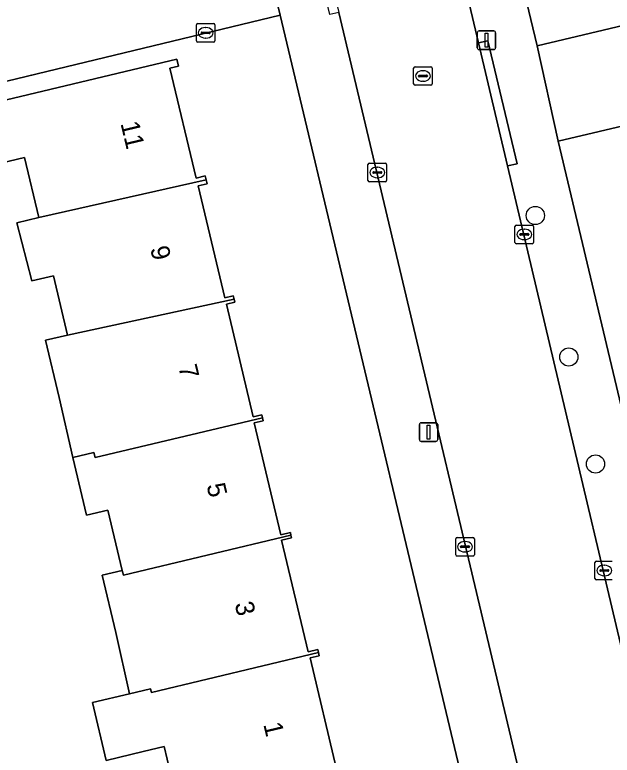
# Model space of a CAD drawing. Extents: x 162082 to 163401, y 388089 to 388636.
# Drawn here: x 163036.32 to 163068.46, y 388130.23 to 388170.02 of the extents above; entities that cross this region are included whole.
import ezdxf

# ---------------------------------------------------------------- set-up
doc = ezdxf.new("R2010")
doc.units = 0
for name, color, linetype in [('IMGEO_Boom', 7, 'Continuous'), ('IMGEO_Erf', 7, 'Continuous'), ('IMGEO_Groenvoorziening', 7, 'Continuous'), ('IMGEO_Kolk', 7, 'Continuous'), ('IMGEO_Lichtmast', 7, 'Continuous'), ('IMGEO_Pand', 7, 'Continuous'), ('IMGEO_Pand_nummerreeks', 7, 'Continuous'), ('IMGEO_Rijbaan_lokaal_open', 7, 'Continuous'), ('IMGEO_Rioolput', 7, 'Continuous'), ('IMGEO_Voetpad_open', 7, 'Continuous')]:
    doc.layers.add(name, color=color, linetype=linetype)

msp = doc.modelspace()

# ---------------------------------------------------------------- linework, layer by layer
at = {"layer": 'IMGEO_Boom'}
for centre in [(163064.323, 388159.235), (163066.121, 388151.629), (163067.559, 388145.881)]:
    msp.add_circle(centre, 0.489, dxfattribs=at)
at = {"layer": 'IMGEO_Erf'}
for points in [[(163049.169, 388231.768), (163064.423, 388168.356), (163113.277, 388179.967)], [(163062.369, 388120.565), (163050.593, 388170.008), (163032.757, 388165.711), (163030.045, 388165.058), (163026.912, 388164.303), (163027.064, 388163.356), (163027.856, 388160.006), (163028.648, 388156.656), (163029.44, 388153.306), (163030.232, 388149.955), (163031.024, 388146.605), (163031.816, 388143.255), (163032.608, 388139.905), (163026.744, 388138.518), (163026.79, 388138.328), (163027.287, 388136.232), (163025.118, 388135.719), (163025.843, 388132.657), (163021.75, 388131.689), (163021.147, 388134.239), (163015.911, 388133.001)], [(163032.632, 388164.686), (163045.036, 388167.631), (163045.123, 388167.265), (163044.668, 388167.157), (163046.071, 388161.245), (163046.564, 388161.362), (163046.614, 388161.152), (163046.663, 388160.944), (163046.184, 388160.83), (163047.614, 388154.807), (163048.076, 388154.916), (163048.116, 388154.748), (163048.156, 388154.578), (163047.71, 388154.473), (163049.149, 388148.413), (163049.615, 388148.524), (163049.652, 388148.368), (163049.69, 388148.209), (163049.199, 388148.092), (163050.627, 388142.077), (163051.143, 388142.2), (163051.177, 388142.055), (163051.211, 388141.911), (163050.67, 388141.782), (163052.093, 388135.787), (163052.616, 388135.911), (163052.656, 388135.742), (163052.696, 388135.576), (163052.211, 388135.461), (163053.63, 388129.485)], [(163045.171, 388127.291), (163044.362, 388130.701), (163043.23, 388130.432), (163041.241, 388129.94), (163040.507, 388133.065), (163042.493, 388133.537), (163041.755, 388136.817), (163041.023, 388139.904), (163042.1, 388140.16), (163041.33, 388143.403), (163040.176, 388143.129), (163039.442, 388146.222), (163038.702, 388149.449), (163037.971, 388152.531), (163039.151, 388152.811), (163038.396, 388155.994), (163037.235, 388155.718), (163036.432, 388158.846), (163037.614, 388159.12), (163036.847, 388162.348), (163033.382, 388161.526)]]:
    msp.add_lwpolyline(points, dxfattribs=at)
at = {"layer": 'IMGEO_Groenvoorziening'}
msp.add_lwpolyline([(163080.676, 388166.795), (163065.554, 388163.23), (163077.117, 388114.623), (163077.464, 388113.166)], dxfattribs=at)
at = {"layer": 'IMGEO_Kolk'}
for p, q in [((163046.087, 388168.628), (163046.087, 388169.48)), ((163046.162, 388169.554), (163047.014, 388169.554)), ((163047.088, 388169.48), (163047.088, 388168.628)), ((163046.389, 388169.097), (163046.787, 388169.097)), ((163046.575, 388169.334), (163046.6, 388169.334)), ((163046.346, 388169.048), (163046.346, 388169.06)), ((163046.784, 388169.011), (163046.386, 388169.011)), ((163046.598, 388168.774), (163046.573, 388168.774)), ((163046.83, 388169.06), (163046.83, 388169.048)), ((163047.014, 388168.554), (163046.162, 388168.554)), ((163055.319, 388161.121), (163055.319, 388161.973)), ((163055.394, 388162.047), (163056.246, 388162.047)), ((163056.32, 388161.973), (163056.32, 388161.121)), ((163055.578, 388161.541), (163055.578, 388161.553)), ((163056.016, 388161.504), (163055.618, 388161.504)), ((163055.621, 388161.59), (163056.019, 388161.59)), ((163055.807, 388161.827), (163055.832, 388161.827)), ((163056.062, 388161.553), (163056.062, 388161.541)), ((163055.83, 388161.267), (163055.805, 388161.267)), ((163056.246, 388161.047), (163055.394, 388161.047)), ((163063.301, 388158.719), (163064.153, 388158.719)), ((163063.226, 388157.793), (163063.226, 388158.645)), ((163063.714, 388158.499), (163063.739, 388158.499)), ((163064.227, 388158.645), (163064.227, 388157.793)), ((163063.485, 388158.213), (163063.485, 388158.225)), ((163063.923, 388158.176), (163063.525, 388158.176)), ((163063.528, 388158.262), (163063.926, 388158.262)), ((163063.737, 388157.939), (163063.712, 388157.939)), ((163063.969, 388158.225), (163063.969, 388158.213)), ((163064.153, 388157.719), (163063.301, 388157.719)), ((163060.04, 388141.007), (163060.04, 388141.859)), ((163060.115, 388141.933), (163060.967, 388141.933)), ((163060.528, 388141.713), (163060.553, 388141.713)), ((163061.041, 388141.859), (163061.041, 388141.007)), ((163060.299, 388141.427), (163060.299, 388141.439)), ((163060.737, 388141.39), (163060.339, 388141.39)), ((163060.342, 388141.476), (163060.74, 388141.476)), ((163060.783, 388141.439), (163060.783, 388141.427)), ((163060.967, 388140.933), (163060.115, 388140.933)), ((163060.551, 388141.153), (163060.526, 388141.153)), ((163067.529, 388139.732), (163067.529, 388140.584)), ((163067.604, 388140.658), (163068.456, 388140.658)), ((163068.017, 388140.438), (163068.042, 388140.438)), ((163067.788, 388140.152), (163067.788, 388140.164)), ((163068.226, 388140.115), (163067.828, 388140.115)), ((163067.831, 388140.201), (163068.229, 388140.201)), ((163068.272, 388140.164), (163068.272, 388140.152)), ((163068.456, 388139.658), (163067.604, 388139.658)), ((163068.04, 388139.878), (163068.015, 388139.878))]:
    msp.add_line(p, q, dxfattribs=at)
for points in [[(163046.087, 388168.628), (163046.087, 388169.48)], [(163046.162, 388169.554), (163047.014, 388169.554)], [(163047.088, 388169.48), (163047.088, 388168.628)], [(163047.014, 388168.554), (163046.162, 388168.554)], [(163055.319, 388161.121), (163055.319, 388161.973)], [(163055.394, 388162.047), (163056.246, 388162.047)], [(163056.32, 388161.973), (163056.32, 388161.121)], [(163056.246, 388161.047), (163055.394, 388161.047)], [(163063.301, 388158.719), (163064.153, 388158.719)], [(163063.226, 388157.793), (163063.226, 388158.645)], [(163064.227, 388158.645), (163064.227, 388157.793)], [(163064.153, 388157.719), (163063.301, 388157.719)], [(163060.04, 388141.007), (163060.04, 388141.859)], [(163060.115, 388141.933), (163060.967, 388141.933)], [(163061.041, 388141.859), (163061.041, 388141.007)], [(163060.967, 388140.933), (163060.115, 388140.933)], [(163067.529, 388139.732), (163067.529, 388140.584)], [(163067.604, 388140.658), (163068.456, 388140.658)], [(163068.456, 388139.658), (163067.604, 388139.658)]]:
    msp.add_lwpolyline(points, dxfattribs=at)
for centre, radius, start, end in [((163046.164, 388169.478), 0.0765, 91.552, 178.448), ((163046.164, 388169.478), 0.0765, 91.552, 178.448), ((163047.012, 388169.478), 0.0765, 1.552, 88.448), ((163047.012, 388169.478), 0.0765, 1.552, 88.448), ((163046.386, 388169.057), 0.0403, 85.8775, 175.7526), ((163046.791, 388169.059), 0.0386, 1.7309, 96.639), ((163046.383, 388169.047), 0.0366, 178.938, 274.7102), ((163046.787, 388169.054), 0.043, 264.8664, 352.4533), ((163046.164, 388168.63), 0.0765, 181.552, 268.448), ((163046.164, 388168.63), 0.0765, 181.552, 268.448), ((163047.012, 388168.63), 0.0765, 271.552, 358.448), ((163047.012, 388168.63), 0.0765, 271.552, 358.448), ((163055.396, 388161.971), 0.0765, 91.552, 178.448), ((163055.396, 388161.971), 0.0765, 91.552, 178.448), ((163056.244, 388161.971), 0.0765, 1.552, 88.448), ((163056.244, 388161.971), 0.0765, 1.552, 88.448), ((163055.618, 388161.55), 0.0403, 85.8775, 175.7526), ((163055.615, 388161.54), 0.0366, 178.938, 274.7102), ((163056.019, 388161.547), 0.043, 264.8664, 352.4533), ((163056.023, 388161.552), 0.0386, 1.7309, 96.639), ((163055.396, 388161.123), 0.0765, 181.552, 268.448), ((163055.396, 388161.123), 0.0765, 181.552, 268.448), ((163056.244, 388161.123), 0.0765, 271.552, 358.448), ((163056.244, 388161.123), 0.0765, 271.552, 358.448), ((163063.303, 388158.643), 0.0765, 91.552, 178.448), ((163063.303, 388158.643), 0.0765, 91.552, 178.448), ((163064.151, 388158.643), 0.0765, 1.552, 88.448), ((163064.151, 388158.643), 0.0765, 1.552, 88.448), ((163063.525, 388158.222), 0.0403, 85.8775, 175.7526), ((163063.522, 388158.212), 0.0366, 178.938, 274.7102), ((163063.926, 388158.219), 0.043, 264.8664, 352.4533), ((163063.93, 388158.224), 0.0386, 1.7309, 96.639), ((163063.303, 388157.795), 0.0765, 181.552, 268.448), ((163063.303, 388157.795), 0.0765, 181.552, 268.448), ((163064.151, 388157.795), 0.0765, 271.552, 358.448), ((163064.151, 388157.795), 0.0765, 271.552, 358.448), ((163060.117, 388141.857), 0.0765, 91.552, 178.448), ((163060.117, 388141.857), 0.0765, 91.552, 178.448), ((163060.965, 388141.857), 0.0765, 1.552, 88.448), ((163060.965, 388141.857), 0.0765, 1.552, 88.448), ((163060.339, 388141.436), 0.0403, 85.8775, 175.7526), ((163060.336, 388141.426), 0.0366, 178.938, 274.7102), ((163060.74, 388141.433), 0.043, 264.8664, 352.4533), ((163060.744, 388141.438), 0.0386, 1.7309, 96.639), ((163060.117, 388141.009), 0.0765, 181.552, 268.448), ((163060.117, 388141.009), 0.0765, 181.552, 268.448), ((163060.965, 388141.009), 0.0765, 271.552, 358.448), ((163060.965, 388141.009), 0.0765, 271.552, 358.448), ((163067.606, 388140.582), 0.0765, 91.552, 178.448), ((163067.606, 388140.582), 0.0765, 91.552, 178.448), ((163067.828, 388140.161), 0.0403, 85.8775, 175.7526), ((163067.825, 388140.151), 0.0366, 178.938, 274.7102), ((163068.229, 388140.158), 0.043, 264.8664, 352.4533), ((163068.233, 388140.163), 0.0386, 1.7309, 96.639), ((163067.606, 388139.734), 0.0765, 181.552, 268.448), ((163067.606, 388139.734), 0.0765, 181.552, 268.448)]:
    msp.add_arc(centre, radius, start, end, dxfattribs=at)
for centre, major_axis, ratio, start_param, end_param in [((163046.574, 388169.054), (-0.387, 0.002), 0.722429, 4.712389, 7.853982), ((163046.599, 388169.054), (-0.39, 0.002), 0.717154, 1.570796, 4.712389), ((163055.806, 388161.547), (-0.387, 0.002), 0.722429, 4.712389, 7.853982), ((163055.831, 388161.547), (-0.39, 0.002), 0.717154, 1.570796, 4.712389), ((163063.713, 388158.219), (-0.387, 0.002), 0.722429, 4.712389, 7.853982), ((163063.738, 388158.219), (-0.39, 0.002), 0.717154, 1.570796, 4.712389), ((163060.527, 388141.433), (-0.387, 0.002), 0.722429, 4.712389, 7.853982), ((163060.552, 388141.433), (-0.39, 0.002), 0.717154, 1.570796, 4.712389), ((163068.016, 388140.158), (-0.387, 0.002), 0.722429, 4.712389, 7.853982), ((163068.041, 388140.158), (-0.39, 0.002), 0.717154, 1.570796, 4.712389)]:
    msp.add_ellipse(centre, major_axis=major_axis, ratio=ratio, start_param=start_param, end_param=end_param, dxfattribs=at)
at = {"layer": 'IMGEO_Lichtmast'}
for p, q in [((163061.294, 388169.156), (163062.084, 388169.156)), ((163062.084, 388169.156), (163061.294, 388169.156)), ((163061.194, 388168.256), (163061.194, 388169.056)), ((163061.194, 388169.056), (163061.194, 388168.256)), ((163062.184, 388169.056), (163062.184, 388168.256)), ((163062.184, 388168.256), (163062.184, 388169.056)), ((163062.084, 388168.156), (163061.294, 388168.156)), ((163061.294, 388168.156), (163062.084, 388168.156)), ((163058.084, 388147.195), (163058.084, 388147.995)), ((163058.084, 388147.995), (163058.084, 388147.195)), ((163058.184, 388148.095), (163058.974, 388148.095)), ((163058.974, 388148.095), (163058.184, 388148.095)), ((163059.074, 388147.995), (163059.074, 388147.195)), ((163059.074, 388147.195), (163059.074, 388147.995)), ((163058.974, 388147.095), (163058.184, 388147.095)), ((163058.184, 388147.095), (163058.974, 388147.095))]:
    msp.add_line(p, q, dxfattribs=at)
for points in [[(163061.614, 388169.031), (163061.764, 388169.031), (163061.764, 388168.281), (163061.614, 388168.281), (163061.614, 388169.031)], [(163058.504, 388147.97), (163058.654, 388147.97), (163058.654, 388147.22), (163058.504, 388147.22), (163058.504, 388147.97)]]:
    msp.add_lwpolyline(points, dxfattribs=at)
for centre, start, end in [((163061.294, 388169.056), 90, 180), ((163061.294, 388169.056), 90, 180), ((163062.084, 388169.056), 0, 90), ((163062.084, 388169.056), 360, 90), ((163061.294, 388168.256), 180, 270), ((163061.294, 388168.256), 180, 270), ((163062.084, 388168.256), 270, 0), ((163062.084, 388168.256), 270, 0), ((163058.184, 388147.995), 90, 180), ((163058.184, 388147.995), 90, 180), ((163058.974, 388147.995), 0, 90), ((163058.974, 388147.995), 360, 90), ((163058.184, 388147.195), 180, 270), ((163058.184, 388147.195), 180, 270), ((163058.974, 388147.195), 270, 0), ((163058.974, 388147.195), 270, 0)]:
    msp.add_arc(centre, 0.1, start, end, dxfattribs=at)
at = {"layer": 'IMGEO_Pand'}
for points in [[(163046.614, 388161.152), (163046.564, 388161.362), (163046.071, 388161.245), (163044.668, 388167.157), (163045.123, 388167.265), (163045.036, 388167.631), (163032.632, 388164.686), (163033.382, 388161.526), (163036.847, 388162.348), (163037.614, 388159.12)], [(163046.614, 388161.152), (163037.614, 388159.12), (163036.432, 388158.846), (163037.235, 388155.718), (163038.396, 388155.994), (163039.151, 388152.811), (163048.116, 388154.748), (163048.076, 388154.916), (163047.614, 388154.807), (163046.184, 388160.83), (163046.663, 388160.944)], [(163047.71, 388154.473), (163048.156, 388154.578), (163048.116, 388154.748), (163039.151, 388152.811), (163037.971, 388152.531), (163038.702, 388149.449), (163039.442, 388146.222), (163040.579, 388146.491), (163040.644, 388146.234), (163049.652, 388148.368), (163049.615, 388148.524), (163049.149, 388148.413)], [(163049.652, 388148.368), (163040.644, 388146.234), (163040.579, 388146.491), (163039.442, 388146.222), (163040.176, 388143.129), (163041.33, 388143.403), (163042.1, 388140.16), (163042.163, 388139.913), (163051.177, 388142.055), (163051.143, 388142.2), (163050.627, 388142.077), (163049.199, 388148.092), (163049.69, 388148.209)], [(163052.656, 388135.742), (163052.616, 388135.911), (163052.093, 388135.787), (163050.67, 388141.782), (163051.211, 388141.911), (163051.177, 388142.055), (163042.163, 388139.913), (163042.1, 388140.16), (163041.023, 388139.904), (163041.755, 388136.817), (163042.493, 388133.537), (163043.625, 388133.806), (163043.674, 388133.607)], [(163045.171, 388127.291), (163054.173, 388129.425), (163054.131, 388129.604), (163053.63, 388129.485), (163052.211, 388135.461), (163052.696, 388135.576), (163052.656, 388135.742), (163043.674, 388133.607), (163043.625, 388133.806), (163042.493, 388133.537), (163040.507, 388133.065), (163041.241, 388129.94), (163043.23, 388130.432), (163044.362, 388130.701)]]:
    msp.add_lwpolyline(points, close=True, dxfattribs=at)
at = {"layer": 'IMGEO_Rijbaan_lokaal_open'}
msp.add_lwpolyline([(163074.372, 388113.132), (163074.216, 388113.79), (163072.028, 388123.037), (163062.831, 388161.898), (163061.265, 388168.514), (163055.571, 388192.572), (163054.713, 388196.199), (163046.841, 388228.85), (163044.982, 388236.475), (163039.991, 388257.973), (163039.484, 388260.157), (163038.988, 388262.079), (163038.045, 388266.167), (163037.952, 388266.575), (163031.248, 388265.028), (163032.365, 388260.375), (163033.118, 388257.186), (163033.304, 388256.379), (163038.037, 388235.809), (163040.03, 388227.39), (163052.663, 388174.652), (163053.751, 388170.144), (163065.358, 388121.308), (163065.569, 388120.418)], dxfattribs=at)
msp.add_lwpolyline([(163050.593, 388170.008), (163049.671, 388173.781), (163031.845, 388169.577), (163032.757, 388165.711)], close=True, dxfattribs=at)
at = {"layer": 'IMGEO_Rioolput'}
for p, q in [((163057.775, 388166.307), (163057.775, 388167.159)), ((163057.85, 388167.233), (163058.702, 388167.233)), ((163058.776, 388167.159), (163058.776, 388166.307)), ((163058.034, 388166.727), (163058.034, 388166.739)), ((163058.472, 388166.69), (163058.074, 388166.69)), ((163058.077, 388166.776), (163058.475, 388166.776)), ((163058.263, 388167.013), (163058.288, 388167.013)), ((163058.518, 388166.739), (163058.518, 388166.727)), ((163058.286, 388166.453), (163058.261, 388166.453)), ((163058.702, 388166.233), (163057.85, 388166.233))]:
    msp.add_line(p, q, dxfattribs=at)
for points in [[(163057.775, 388166.307), (163057.775, 388167.159)], [(163057.85, 388167.233), (163058.702, 388167.233)], [(163058.776, 388167.159), (163058.776, 388166.307)], [(163058.702, 388166.233), (163057.85, 388166.233)]]:
    msp.add_lwpolyline(points, dxfattribs=at)
for centre, radius, start, end in [((163057.852, 388167.157), 0.0765, 91.552, 178.448), ((163057.852, 388167.157), 0.0765, 91.552, 178.448), ((163058.7, 388167.157), 0.0765, 1.552, 88.448), ((163058.7, 388167.157), 0.0765, 1.552, 88.448), ((163058.074, 388166.736), 0.0403, 85.8775, 175.7526), ((163058.071, 388166.726), 0.0366, 178.938, 274.7102), ((163058.475, 388166.733), 0.043, 264.8664, 352.4533), ((163058.479, 388166.738), 0.0386, 1.7309, 96.639), ((163057.852, 388166.309), 0.0765, 181.552, 268.448), ((163057.852, 388166.309), 0.0765, 181.552, 268.448), ((163058.7, 388166.309), 0.0765, 271.552, 358.448), ((163058.7, 388166.309), 0.0765, 271.552, 358.448)]:
    msp.add_arc(centre, radius, start, end, dxfattribs=at)
for centre, major_axis, ratio, start_param, end_param in [((163058.262, 388166.733), (-0.387, 0.002), 0.722429, 4.712389, 7.853982), ((163058.287, 388166.733), (-0.39, 0.002), 0.717154, 1.570796, 4.712389)]:
    msp.add_ellipse(centre, major_axis=major_axis, ratio=ratio, start_param=start_param, end_param=end_param, dxfattribs=at)
at = {"layer": 'IMGEO_Voetpad_open'}
for points in [[(163065.554, 388163.23), (163064.423, 388168.356), (163049.169, 388231.768), (163048.8, 388233.3), (163044.783, 388250), (163042.708, 388258.625), (163039.991, 388257.973), (163044.982, 388236.475), (163045.471, 388236.594), (163047.333, 388228.97), (163046.841, 388228.85), (163054.713, 388196.199), (163055.197, 388196.304), (163056.054, 388192.677), (163055.571, 388192.572), (163061.265, 388168.514), (163061.761, 388168.623), (163063.337, 388162.009), (163062.831, 388161.898), (163072.028, 388123.037), (163074.216, 388113.79), (163075.107, 388114.058), (163077.117, 388114.623)], [(163033.304, 388256.379), (163030.055, 388255.625), (163031.402, 388250), (163035.741, 388231.88), (163036.642, 388228.13), (163041.487, 388207.921), (163041.755, 388206.803), (163049.671, 388173.781), (163050.593, 388170.008), (163062.369, 388120.565), (163065.358, 388121.308), (163053.751, 388170.144), (163053.263, 388170.036), (163052.175, 388174.544), (163052.663, 388174.652), (163040.03, 388227.39), (163039.56, 388227.285), (163037.636, 388235.719), (163038.037, 388235.809)], [(163114.324, 388175.098), (163114.005, 388176.583), (163113.733, 388177.845), (163113.482, 388179.013), (163113.277, 388179.967), (163064.423, 388168.356), (163065.554, 388163.23), (163080.676, 388166.795), (163088.423, 388168.969)], [(163062.831, 388161.898), (163063.337, 388162.009), (163061.761, 388168.623), (163061.265, 388168.514)]]:
    msp.add_lwpolyline(points, close=True, dxfattribs=at)

# ---------------------------------------------------------------- texts
at = {"layer": 'IMGEO_Pand_nummerreeks'}
for s, rotation, p in [('11', 283.3813, (163042.004, 388164.183)), ('9', 283.3813, (163043.599, 388157.478)), ('7', 283.3841, (163045.114, 388151.108)), ('5', 283.3813, (163046.629, 388144.739)), ('3', 283.3813, (163048.144, 388138.37)), ('1', 283.3813, (163049.686, 388131.889))]:
    msp.add_text(s, height=1, rotation=rotation, dxfattribs=at).set_placement(p)

doc.saveas('drawing.dxf')
